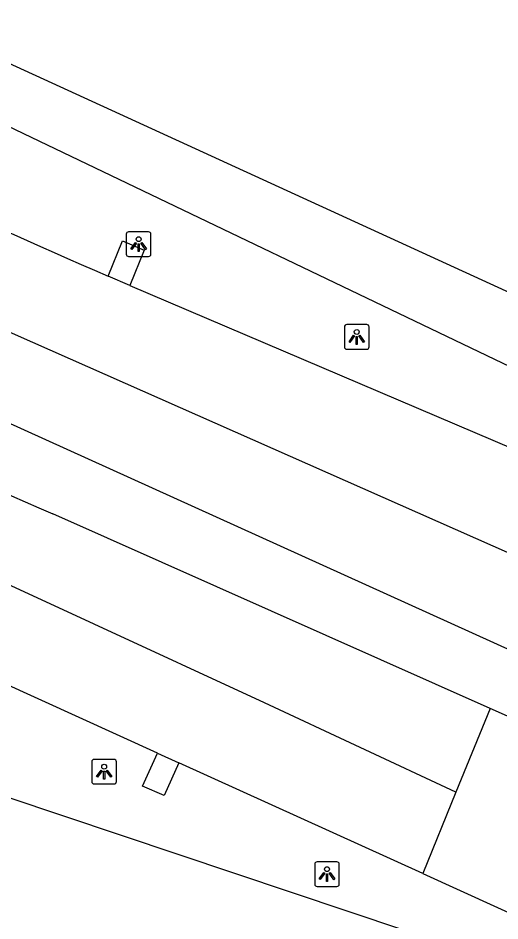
# Model space of a CAD drawing. Extents: x 158087 to 159494, y 382905 to 383981.
# Drawn here: x 159229.61 to 159249.13, y 383580.55 to 383617.13 of the extents above; entities that cross this region are included whole.
import ezdxf

# ---------------------------------------------------------------- set-up
doc = ezdxf.new("R2010")
doc.units = 0
for name, color, linetype in [('IMGEO_Berm_groen', 7, 'Continuous'), ('IMGEO_Berm_open', 7, 'Continuous'), ('IMGEO_Groenvoorziening', 7, 'Continuous'), ('IMGEO_Lichtpunt', 7, 'Continuous'), ('IMGEO_Rijbaan_regionaal_gesloten', 7, 'Continuous')]:
    doc.layers.add(name, color=color, linetype=linetype)

msp = doc.modelspace()

# ---------------------------------------------------------------- linework, layer by layer
at = {"layer": 'IMGEO_Berm_groen'}
for points in [[(159253.78, 383600.966), (159198.75, 383627.345), (159181.001, 383636.404), (159164.377, 383645.559), (159147.178, 383655.599), (159129.505, 383666.708), (159113.692, 383677.256), (159082.721, 383700.616)], [(159222.257, 383587.89), (159245.269, 383580.167)]]:
    msp.add_lwpolyline(points, dxfattribs=at)
at = {"layer": 'IMGEO_Berm_open'}
for points in [[(159233.261, 383606.668), (159233.845, 383608.098), (159234.727, 383607.72), (159234.144, 383606.291)], [(159236.13, 383586.957), (159235.528, 383585.622), (159234.662, 383586.013), (159235.265, 383587.35)]]:
    msp.add_lwpolyline(points, dxfattribs=at)
at = {"layer": 'IMGEO_Groenvoorziening'}
msp.add_lwpolyline([(159254.107, 383601.603), (159254.865, 383603.557), (159214.22, 383622.196), (159171.619, 383645.102), (159131.713, 383671.97), (159105.029, 383693.834), (159078.218, 383715.543), (159070.084, 383722.467)], dxfattribs=at)
at = {"layer": 'IMGEO_Lichtpunt'}
for p, q in [((159234, 383608.371), (159234, 383607.564)), ((159234, 383608.371), (159234, 383607.564)), ((159234.902, 383608.466), (159234.094, 383608.466)), ((159234.902, 383608.466), (159234.094, 383608.466)), ((159234.996, 383607.564), (159234.996, 383608.371)), ((159234.996, 383607.564), (159234.996, 383608.371)), ((159234.094, 383607.47), (159234.902, 383607.47)), ((159234.094, 383607.47), (159234.902, 383607.47)), ((159243.736, 383604.708), (159242.928, 383604.708)), ((159243.736, 383604.708), (159242.928, 383604.708)), ((159242.834, 383604.613), (159242.834, 383603.806)), ((159242.834, 383604.613), (159242.834, 383603.806)), ((159243.83, 383603.806), (159243.83, 383604.613)), ((159243.83, 383603.806), (159243.83, 383604.613)), ((159242.928, 383603.712), (159243.736, 383603.712)), ((159242.928, 383603.712), (159243.736, 383603.712)), ((159232.602, 383586.997), (159232.602, 383586.19)), ((159232.602, 383586.997), (159232.602, 383586.19)), ((159233.504, 383587.092), (159232.696, 383587.092)), ((159233.504, 383587.092), (159232.696, 383587.092)), ((159233.598, 383586.19), (159233.598, 383586.997)), ((159233.598, 383586.19), (159233.598, 383586.997)), ((159232.696, 383586.096), (159233.504, 383586.096)), ((159232.696, 383586.096), (159233.504, 383586.096)), ((159241.63, 383582.845), (159241.63, 383582.038)), ((159241.63, 383582.845), (159241.63, 383582.038)), ((159242.532, 383582.94), (159241.724, 383582.94)), ((159242.532, 383582.94), (159241.724, 383582.94)), ((159242.626, 383582.038), (159242.626, 383582.845)), ((159242.626, 383582.038), (159242.626, 383582.845)), ((159241.724, 383581.944), (159242.532, 383581.944)), ((159241.724, 383581.944), (159242.532, 383581.944))]:
    msp.add_line(p, q, dxfattribs=at)
for points in [[(159234.374, 383608.035), (159234.413, 383608.007), (159234.225, 383607.745), (159234.187, 383607.772), (159234.374, 383608.035)], [(159234.586, 383608.007), (159234.624, 383608.034), (159234.811, 383607.772), (159234.772, 383607.744), (159234.586, 383608.007)], [(159234.476, 383607.987), (159234.523, 383607.987), (159234.523, 383607.665), (159234.476, 383607.665), (159234.476, 383607.987)], [(159243.208, 383604.277), (159243.247, 383604.249), (159243.059, 383603.987), (159243.021, 383604.014), (159243.208, 383604.277)], [(159243.31, 383604.229), (159243.357, 383604.229), (159243.357, 383603.907), (159243.31, 383603.907), (159243.31, 383604.229)], [(159243.42, 383604.249), (159243.458, 383604.276), (159243.645, 383604.014), (159243.606, 383603.986), (159243.42, 383604.249)], [(159232.976, 383586.661), (159233.015, 383586.633), (159232.827, 383586.371), (159232.789, 383586.398), (159232.976, 383586.661)], [(159233.078, 383586.613), (159233.125, 383586.613), (159233.125, 383586.291), (159233.078, 383586.291), (159233.078, 383586.613)], [(159233.188, 383586.633), (159233.226, 383586.66), (159233.413, 383586.398), (159233.374, 383586.37), (159233.188, 383586.633)], [(159242.004, 383582.509), (159242.043, 383582.481), (159241.855, 383582.219), (159241.817, 383582.246), (159242.004, 383582.509)], [(159242.106, 383582.461), (159242.153, 383582.461), (159242.153, 383582.139), (159242.106, 383582.139), (159242.106, 383582.461)], [(159242.216, 383582.481), (159242.254, 383582.508), (159242.441, 383582.246), (159242.402, 383582.218), (159242.216, 383582.481)]]:
    msp.add_lwpolyline(points, dxfattribs=at)
for centre in [(159234.499, 383608.169), (159243.333, 383604.411), (159233.101, 383586.795), (159242.129, 383582.643)]:
    msp.add_circle(centre, 0.0994, dxfattribs=at)
for centre, start, end in [((159234.094, 383608.371), 90, 180), ((159234.094, 383608.371), 90, 180), ((159234.902, 383608.371), 0, 90), ((159234.902, 383608.371), 0, 90), ((159234.094, 383607.564), 180, 270), ((159234.094, 383607.564), 180, 270), ((159234.902, 383607.564), 270, 0), ((159234.902, 383607.564), 270, 360), ((159242.928, 383604.613), 90, 180), ((159242.928, 383604.613), 90, 180), ((159243.736, 383604.613), 0, 90), ((159243.736, 383604.613), 0, 90), ((159242.928, 383603.806), 180, 270), ((159242.928, 383603.806), 180, 270), ((159243.736, 383603.806), 270, 0), ((159243.736, 383603.806), 270, 360), ((159232.696, 383586.997), 90, 180), ((159232.696, 383586.997), 90, 180), ((159233.504, 383586.997), 0, 90), ((159233.504, 383586.997), 0, 90), ((159232.696, 383586.19), 180, 270), ((159232.696, 383586.19), 180, 270), ((159233.504, 383586.19), 270, 0), ((159233.504, 383586.19), 270, 360), ((159241.724, 383582.845), 90, 180), ((159241.724, 383582.845), 90, 180), ((159242.532, 383582.845), 0, 90), ((159242.532, 383582.845), 0, 90), ((159241.724, 383582.038), 180, 270), ((159241.724, 383582.038), 180, 270), ((159242.532, 383582.038), 270, 0), ((159242.532, 383582.038), 270, 360)]:
    msp.add_arc(centre, 0.0946, start, end, dxfattribs=at)
at = {"layer": 'IMGEO_Rijbaan_regionaal_gesloten'}
for points in [[(159251.086, 383594.749), (159218.242, 383609.283), (159203.684, 383615.834), (159185.971, 383624.69), (159168.259, 383634.153), (159147.489, 383646.037), (159137.236, 383652.282), (159123.129, 383661.206), (159103.961, 383674.309), (159096.436, 383679.599), (159086.834, 383686.594), (159067.635, 383701.28)], [(159247.353, 383585.758), (159239.594, 383589.387), (159225.783, 383595.761), (159208.313, 383603.546), (159190.703, 383611.709), (159169.836, 383622.628), (159152.852, 383632.212), (159139.385, 383639.976), (159122.644, 383650.288), (159109.663, 383658.901), (159093.164, 383670.184), (159080.668, 383679.525), (159062.009, 383693.704)], [(159207.228, 383610.697), (159249.733, 383591.436)], [(159234.144, 383606.291), (159233.261, 383606.668)], [(159234.144, 383606.291), (159251.225, 383599.012)], [(159248.733, 383589.156), (159231.021, 383597.038)], [(159235.265, 383587.35), (159217.873, 383595.259)], [(159248.733, 383589.156), (159247.353, 383585.758)], [(159262.165, 383583.195), (159261.447, 383583.514), (159258.041, 383585.025), (159254.999, 383586.376), (159248.733, 383589.156)], [(159235.265, 383587.35), (159236.13, 383586.957)], [(159246.014, 383582.462), (159236.13, 383586.957)], [(159247.353, 383585.758), (159246.014, 383582.462)], [(159246.014, 383582.462), (159252.206, 383579.649), (159255.282, 383578.251), (159258.709, 383576.694), (159261.867, 383575.355), (159265.074, 383574.139)]]:
    msp.add_lwpolyline(points, dxfattribs=at)
for centre, radius, start, end in [((159624.559, 384499.79), 975.08, 245.218391, 246.340618), ((159652.788, 384562.038), 1053.144, 244.270894, 246.391553)]:
    msp.add_arc(centre, radius, start, end, dxfattribs=at)

doc.saveas('drawing.dxf')
